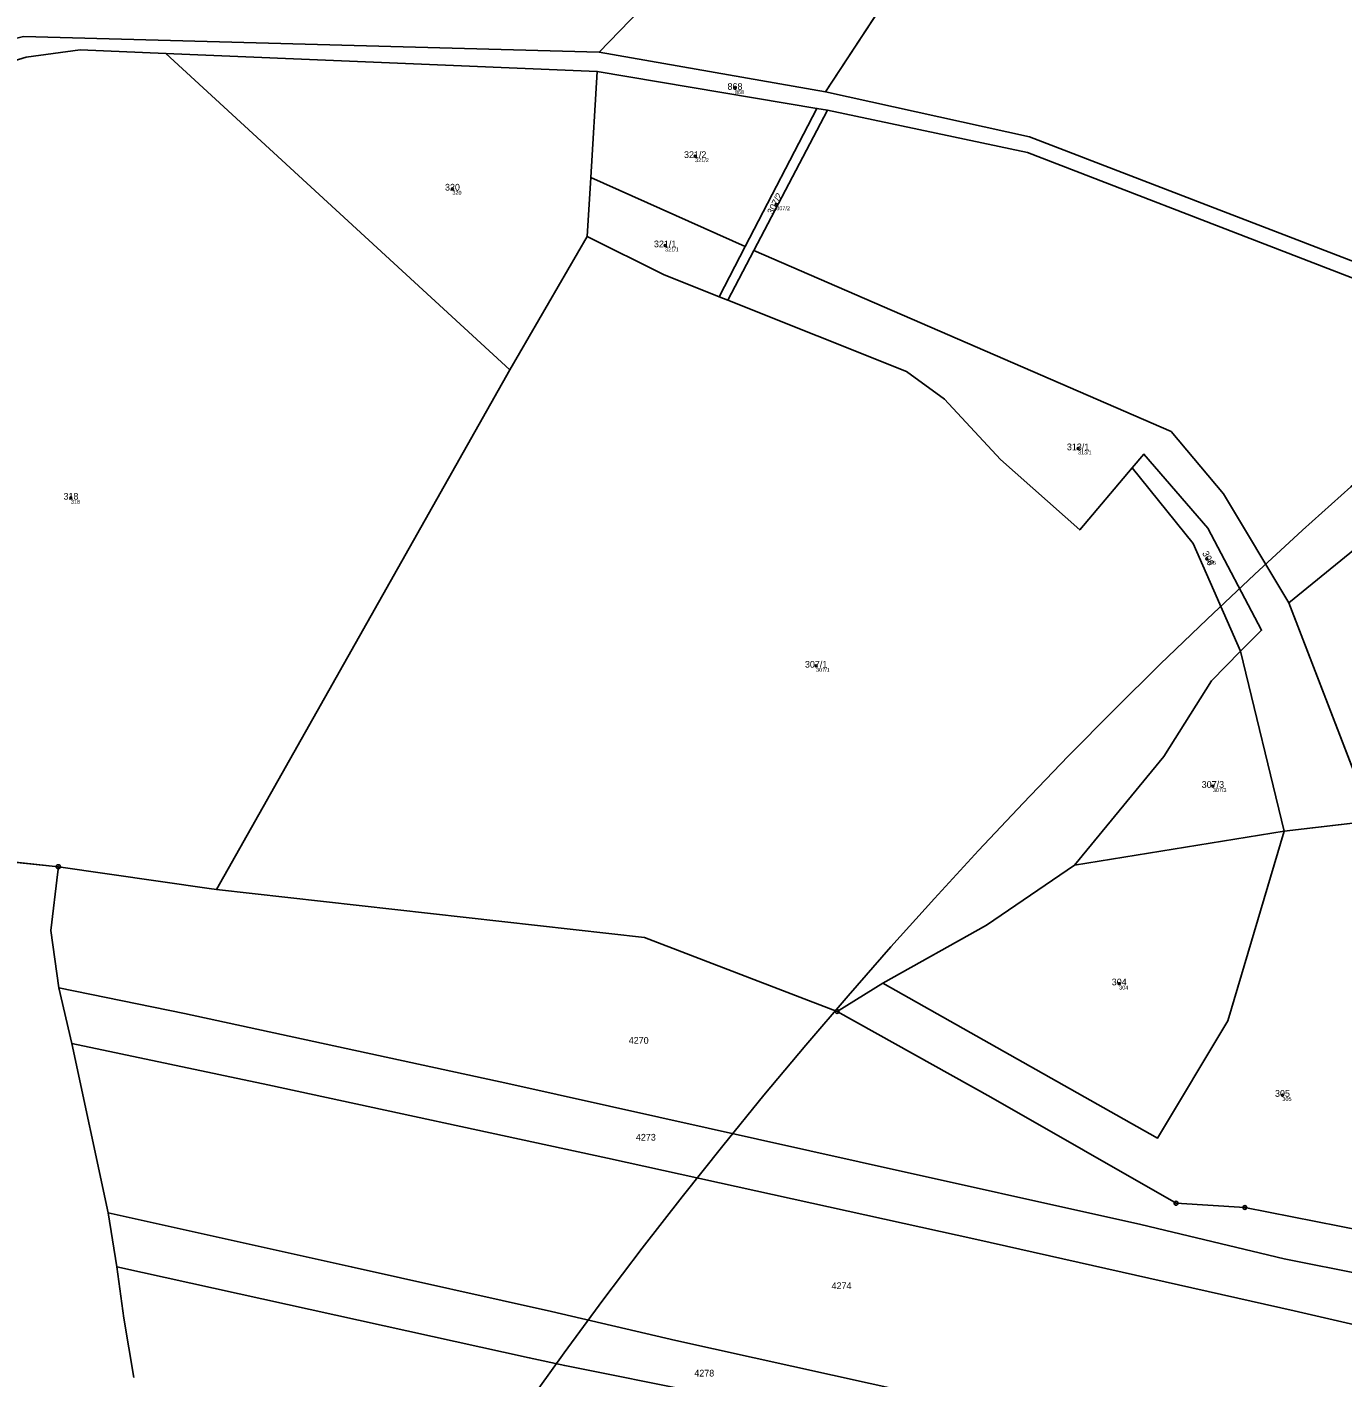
# Model space of a CAD drawing. Extents: x -644096 to -634268, y -1141430 to -1133463.
# Drawn here: x -639933.7 to -639599.6, y -1136251.8 to -1135908.9 of the extents above; entities that cross this region are included whole.
import ezdxf

# ---------------------------------------------------------------- set-up
doc = ezdxf.new("R2010")
doc.units = 0
for name, color, linetype in [('_CIVIL_CONSTRUCTION', 7, 'Continuous'), ('Definiční body', 7, 'Continuous'), ('Polygon ku', 7, 'Continuous'), ('Polygon parcely', 7, 'Continuous'), ('spodek_zarez', 7, 'Continuous'), ('svrsek_osa_VRT', 7, 'Continuous'), ('terminal_VRT', 7, 'Continuous')]:
    doc.layers.add(name, color=color, linetype=linetype)

msp = doc.modelspace()

# ---------------------------------------------------------------- linework, layer by layer
at = {"layer": '_CIVIL_CONSTRUCTION'}
for centre, radius in [((-639925.71, -1136122.2), 0.5), ((-639925.71, -1136122.2), 0.5), ((-639925.71, -1136122.2), 0.0303), ((-639925.71, -1136122.2), 0.0303), ((-639727.88, -1136158.97), 0.5), ((-639727.88, -1136158.97), 0.5), ((-639727.88, -1136158.97), 0.0303), ((-639727.88, -1136158.97), 0.0303), ((-639641.76, -1136207.68), 0.5), ((-639641.76, -1136207.68), 0.5), ((-639641.76, -1136207.68), 0.0303), ((-639641.76, -1136207.68), 0.0303), ((-639624.29, -1136208.76), 0.5), ((-639624.29, -1136208.76), 0.5), ((-639624.29, -1136208.76), 0.0303), ((-639624.29, -1136208.76), 0.0303)]:
    msp.add_circle(centre, radius, dxfattribs=at)
at = {"layer": 'Definiční body'}
for centre in [(-639753.83, -1135924.48), (-639763.93, -1135941.77), (-639825.6, -1135950.05), (-639743.32, -1135953.99), (-639771.57, -1135964.45), (-639666.66, -1136016), (-639922.52, -1136028.55), (-639633.95, -1136044.03), (-639733.21, -1136071.21), (-639632.41, -1136101.74), (-639656.21, -1136151.91), (-639614.74, -1136180.21)]:
    msp.add_circle(centre, 0.25, dxfattribs=at)
at = {"layer": 'Polygon ku'}
msp.add_lwpolyline([(-640082.26, -1135936.13), (-640082.32, -1135936.63), (-640082.56, -1135938.27), (-640086.02, -1135961.7), (-640095.52, -1136003.15), (-640104.06, -1136048.29), (-640109, -1136088.23), (-640069.65, -1136096.16), (-640052.18, -1136100.36), (-640031.02, -1136107.75), (-640005.38, -1136113.92), (-639925.71, -1136122.2), (-639887.37, -1136127.75), (-639885.52, -1136127.96), (-639776.77, -1136140.21), (-639727.88, -1136158.97), (-639688.78, -1136180.73), (-639641.76, -1136207.68), (-639624.29, -1136208.76), (-639594.23, -1136214.67)], dxfattribs=at)
at = {"layer": 'Polygon parcely'}
for points in [[(-640036.65, -1135919.83), (-640051.43, -1135936.09), (-640011.39, -1135934.6), (-639999.75, -1135933.24), (-639987.27, -1135930.53), (-639967.01, -1135919.33), (-639934.54, -1135911.37), (-639788.31, -1135915.37), (-639743.86, -1135869.36), (-639713.15, -1135898.41), (-639642.47, -1135778.21), (-639659.03, -1135762.72), (-639735.18, -1135708.71), (-639783.42, -1135679.01), (-639810.43, -1135656.74), (-639874.21, -1135731.59), (-639924.63, -1135797.28), (-639928.51, -1135806.72), (-639935.08, -1135824.02), (-640004.02, -1135904.49), (-640019.31, -1135907.1)], [(-639369.59, -1135894.74), (-639341.35, -1135829.25), (-639383.18, -1135824.07), (-639418.51, -1135824.08), (-639496.61, -1135832.72), (-639565.59, -1135821.48), (-639602.24, -1135806.67), (-639627.7, -1135792.02), (-639642.47, -1135778.21), (-639713.15, -1135898.41), (-639730.79, -1135925.37), (-639679.03, -1135936.84), (-639539.28, -1135990.6), (-639499.67, -1136009.57), (-639466.45, -1136048.18), (-639440.86, -1136001.58), (-639404.3, -1135951.09)], [(-639788.31, -1135915.37), (-639730.79, -1135925.37), (-639713.15, -1135898.41), (-639743.86, -1135869.36)], [(-639887.37, -1136127.75), (-639885.52, -1136127.96), (-639811.01, -1135995.99), (-639898.41, -1135915.67), (-639920.15, -1135914.76), (-639933.87, -1135916.57), (-639967.01, -1135926.67), (-639986.95, -1135937.02), (-639996.4, -1135939.38), (-640003.94, -1136002.37), (-640031.02, -1136107.75), (-640005.38, -1136113.92), (-639925.71, -1136122.2)], [(-639790.43, -1135947.2), (-639788.81, -1135920.23), (-639898.41, -1135915.67), (-639811.01, -1135995.99), (-639791.33, -1135962.18)], [(-639732.99, -1135929.6), (-639788.81, -1135920.23), (-639790.43, -1135947.2), (-639751.21, -1135964.72)], [(-639751.21, -1135964.72), (-639757.83, -1135977.47), (-639755.65, -1135978.34), (-639748.99, -1135965.68), (-639730.28, -1135930.09), (-639732.99, -1135929.6)], [(-639629.7, -1136027.48), (-639613.09, -1136055.16), (-639589.44, -1136035.91), (-639540.76, -1136077.93), (-639581.36, -1136095.86), (-639591.79, -1136110.57), (-639592.36, -1136119.86), (-639528.78, -1136132.64), (-639464.9, -1136181.74), (-639405.64, -1136108.44), (-639398.74, -1136092.74), (-639410.38, -1136091.12), (-639427.85, -1136081.59), (-639467.79, -1136053.72), (-639504.71, -1136011.41), (-639541.8, -1135993.96), (-639679.54, -1135940.78), (-639730.28, -1135930.09), (-639748.99, -1135965.68), (-639643.01, -1136011.7)], [(-639790.43, -1135947.2), (-639791.33, -1135962.18), (-639771.96, -1135971.83), (-639757.83, -1135977.47), (-639751.21, -1135964.72)], [(-639710.28, -1135996.44), (-639755.65, -1135978.34), (-639757.83, -1135977.47), (-639771.96, -1135971.83), (-639791.33, -1135962.18), (-639811.01, -1135995.99), (-639885.52, -1136127.96), (-639776.77, -1136140.21), (-639727.88, -1136158.97), (-639716.27, -1136151.79), (-639689.89, -1136137.09), (-639667.57, -1136121.79), (-639644.9, -1136094.19), (-639632.78, -1136075.03), (-639625.35, -1136067.43), (-639637.39, -1136040.09), (-639652.94, -1136020.93), (-639666.21, -1136036.66), (-639686.38, -1136018.77), (-639700.61, -1136003.47)], [(-639591.79, -1136110.57), (-639613.09, -1136055.16), (-639629.7, -1136027.48), (-639643.01, -1136011.7), (-639748.99, -1135965.68), (-639755.65, -1135978.34), (-639710.28, -1135996.44), (-639700.61, -1136003.47), (-639686.38, -1136018.77), (-639666.21, -1136036.66), (-639652.94, -1136020.93), (-639649.94, -1136017.4), (-639633.69, -1136036.21), (-639620.05, -1136062.13), (-639625.35, -1136067.43), (-639614.32, -1136113.15)], [(-639620.05, -1136062.13), (-639633.69, -1136036.21), (-639649.94, -1136017.4), (-639652.94, -1136020.93), (-639637.39, -1136040.09), (-639625.35, -1136067.43)], [(-639591.79, -1136110.57), (-639581.36, -1136095.86), (-639540.76, -1136077.93), (-639589.44, -1136035.91), (-639613.09, -1136055.16)], [(-639625.35, -1136067.43), (-639632.78, -1136075.03), (-639644.9, -1136094.19), (-639667.57, -1136121.79), (-639614.32, -1136113.15)], [(-639688.78, -1136180.73), (-639641.76, -1136207.68), (-639624.29, -1136208.76), (-639594.23, -1136214.67), (-639577.21, -1136217.83), (-639595.23, -1136166.32), (-639592.36, -1136119.86), (-639591.79, -1136110.57), (-639614.32, -1136113.15), (-639628.64, -1136161.32), (-639646.46, -1136191.12), (-639716.27, -1136151.79), (-639727.88, -1136158.97)], [(-639628.64, -1136161.32), (-639614.32, -1136113.15), (-639667.57, -1136121.79), (-639689.89, -1136137.09), (-639716.27, -1136151.79), (-639646.46, -1136191.12)]]:
    msp.add_lwpolyline(points, close=True, dxfattribs=at)
for points in [[(-639539.28, -1135990.6), (-639679.03, -1135936.84), (-639730.79, -1135925.37), (-639788.31, -1135915.37), (-639934.54, -1135911.37)], [(-639933.87, -1135916.57), (-639920.15, -1135914.76), (-639898.41, -1135915.67), (-639788.81, -1135920.23), (-639732.99, -1135929.6), (-639730.28, -1135930.09), (-639679.54, -1135940.78), (-639541.8, -1135993.96)]]:
    msp.add_lwpolyline(points, dxfattribs=at)
at = {"layer": 'spodek_zarez'}
msp.add_circle((-638683.07, -1137056.85), 1378.08, dxfattribs=at)
at = {"layer": 'terminal_VRT'}
for p, q in [((-639713.15, -1135898.41), (-639730.79, -1135925.37)), ((-639811.01, -1135995.99), (-639898.41, -1135915.67)), ((-639898.41, -1135915.67), (-639788.81, -1135920.23)), ((-639730.79, -1135925.37), (-639788.31, -1135915.37)), ((-639790.43, -1135947.2), (-639788.81, -1135920.23)), ((-639788.81, -1135920.23), (-639732.99, -1135929.6)), ((-639732.99, -1135929.6), (-639751.21, -1135964.72)), ((-639748.99, -1135965.68), (-639730.28, -1135930.09)), ((-639732.99, -1135929.6), (-639730.28, -1135930.09)), ((-639791.33, -1135962.18), (-639790.43, -1135947.2)), ((-639751.21, -1135964.72), (-639790.43, -1135947.2)), ((-639791.33, -1135962.18), (-639811.01, -1135995.99)), ((-639751.21, -1135964.72), (-639757.83, -1135977.47)), ((-639755.65, -1135978.34), (-639748.99, -1135965.68)), ((-639755.65, -1135978.34), (-639757.83, -1135977.47)), ((-639811.01, -1135995.99), (-639885.52, -1136127.96)), ((-639591.79, -1136110.57), (-639613.09, -1136055.16)), ((-639614.32, -1136113.15), (-639625.35, -1136067.43)), ((-639591.79, -1136110.57), (-639614.32, -1136113.15)), ((-640005.38, -1136113.92), (-639925.71, -1136122.2)), ((-640005.38, -1136113.92), (-639925.71, -1136122.2)), ((-639614.32, -1136113.15), (-639667.57, -1136121.79)), ((-639925.71, -1136122.2), (-639887.37, -1136127.75)), ((-639925.71, -1136122.2), (-639887.37, -1136127.75)), ((-639887.37, -1136127.75), (-639885.52, -1136127.96)), ((-639887.37, -1136127.75), (-639885.52, -1136127.96)), ((-639885.52, -1136127.96), (-639776.77, -1136140.21)), ((-639885.52, -1136127.96), (-639776.77, -1136140.21)), ((-639776.77, -1136140.21), (-639727.88, -1136158.97)), ((-639776.77, -1136140.21), (-639727.88, -1136158.97)), ((-639922.28, -1136167.07), (-639925.56, -1136152.99)), ((-639716.27, -1136151.79), (-639727.88, -1136158.97)), ((-639727.88, -1136158.97), (-639688.78, -1136180.73)), ((-639727.88, -1136158.97), (-639688.78, -1136180.73)), ((-639913.08, -1136210.14), (-639922.28, -1136167.07)), ((-639688.78, -1136180.73), (-639641.76, -1136207.68)), ((-639688.78, -1136180.73), (-639641.76, -1136207.68)), ((-639910.88, -1136223.81), (-639913.08, -1136210.14))]:
    msp.add_line(p, q, dxfattribs=at)
for points in [[(-639788.31, -1135915.37), (-639743.86, -1135869.36), (-639713.15, -1135898.41)], [(-639788.31, -1135915.37), (-639934.54, -1135911.37), (-639967.01, -1135919.33), (-639987.27, -1135930.53), (-639999.75, -1135933.24), (-640011.39, -1135934.6), (-640051.43, -1135936.09)], [(-639996.4, -1135939.38), (-639986.95, -1135937.02), (-639967.01, -1135926.67), (-639933.87, -1135916.57), (-639920.15, -1135914.76), (-639898.41, -1135915.67)], [(-639466.45, -1136048.18), (-639499.67, -1136009.57), (-639539.28, -1135990.6), (-639679.03, -1135936.84), (-639730.79, -1135925.37)], [(-639730.28, -1135930.09), (-639679.54, -1135940.78), (-639541.8, -1135993.96), (-639504.71, -1136011.41), (-639467.79, -1136053.72), (-639427.85, -1136081.59), (-639410.38, -1136091.12), (-639398.74, -1136092.74)], [(-639757.83, -1135977.47), (-639771.96, -1135971.83), (-639791.33, -1135962.18)], [(-639748.99, -1135965.68), (-639643.01, -1136011.7), (-639629.7, -1136027.48), (-639613.09, -1136055.16)], [(-639652.94, -1136020.93), (-639666.21, -1136036.66), (-639686.38, -1136018.77), (-639700.61, -1136003.47), (-639710.28, -1135996.44), (-639755.65, -1135978.34)], [(-639625.35, -1136067.43), (-639620.05, -1136062.13), (-639633.69, -1136036.21), (-639649.94, -1136017.4), (-639652.94, -1136020.93)], [(-639652.94, -1136020.93), (-639637.39, -1136040.09), (-639625.35, -1136067.43)], [(-639613.09, -1136055.16), (-639589.44, -1136035.91), (-639540.76, -1136077.93), (-639581.36, -1136095.86), (-639591.79, -1136110.57)], [(-639667.57, -1136121.79), (-639644.9, -1136094.19), (-639632.78, -1136075.03), (-639625.35, -1136067.43)], [(-639716.27, -1136151.79), (-639646.46, -1136191.12), (-639628.64, -1136161.32), (-639614.32, -1136113.15)], [(-639925.56, -1136152.99), (-639927.61, -1136138.43), (-639925.86, -1136123.49), (-639925.71, -1136122.2)], [(-639667.57, -1136121.79), (-639689.89, -1136137.09), (-639716.27, -1136151.79)], [(-639925.56, -1136152.99), (-639893.71, -1136159.51), (-639811.56, -1136177.26), (-639722.29, -1136197.15), (-639650.69, -1136213.08), (-639614.26, -1136221.8), (-639593.9, -1136225.89), (-639574.04, -1136230.25)], [(-639922.28, -1136167.07), (-639872.53, -1136177.64), (-639786.17, -1136196.24), (-639692.37, -1136216.9)], [(-639641.76, -1136207.68), (-639624.29, -1136208.76), (-639594.23, -1136214.67)], [(-639641.76, -1136207.68), (-639624.29, -1136208.76), (-639594.23, -1136214.67)], [(-639913.08, -1136210.14), (-639851.3, -1136223.79), (-639800.44, -1136235.18), (-639768.86, -1136242.52), (-639699.54, -1136257.87), (-639590.93, -1136282.05), (-639557.74, -1136289.34)], [(-639692.37, -1136216.9), (-639611.79, -1136235.03), (-639593.07, -1136239.28), (-639571.88, -1136244.1)], [(-639910.88, -1136223.81), (-639806.07, -1136246.91), (-639797.08, -1136248.92), (-639762.45, -1136255.86), (-639692.82, -1136272.19), (-639659.66, -1136280.11), (-639586.2, -1136296.45), (-639560.63, -1136302.12)], [(-639906.54, -1136251.91), (-639909.07, -1136236.83), (-639910.88, -1136223.81)]]:
    msp.add_lwpolyline(points, dxfattribs=at)

# ---------------------------------------------------------------- texts
at = {"layer": 'Definiční body'}
for s, p in [('868', (-639753.83, -1135925.97)), ('321/2', (-639763.93, -1135943.26)), ('320', (-639825.6, -1135951.54)), ('307/2', (-639743.32, -1135955.48)), ('321/1', (-639771.57, -1135965.94)), ('313/1', (-639666.66, -1136017.49)), ('318', (-639922.52, -1136030.04)), ('306', (-639633.95, -1136045.52)), ('307/1', (-639733.21, -1136072.7)), ('307/3', (-639632.41, -1136103.23)), ('304', (-639656.21, -1136153.4)), ('305', (-639614.74, -1136181.7))]:
    msp.add_text(s, height=1, dxfattribs=at).set_placement(p)
at = {"layer": 'svrsek_osa_VRT'}
for s, p in [('868', (-639755.72, -1135924.91)), ('321/2', (-639766.77, -1135942.2)), ('320', (-639827.49, -1135950.48)), ('321/1', (-639774.41, -1135964.88)), ('313/1', (-639669.5, -1136016.43)), ('318', (-639924.41, -1136028.98)), ('307/1', (-639736.05, -1136071.64)), ('307/3', (-639635.25, -1136102.17)), ('304', (-639658.1, -1136152.33)), ('4270', (-639780.81, -1136167.16)), ('305', (-639616.63, -1136180.64)), ('4273', (-639778.99, -1136191.76)), ('4274', (-639729.27, -1136229.47)), ('4278', (-639764.15, -1136251.68))]:
    msp.add_text(s, height=1.7, dxfattribs=at).set_placement(p)
for s, rotation, p in [('307/2', 63, (-639744.23, -1135956.71)), ('306', 297, (-639635.19, -1136042.54))]:
    msp.add_text(s, height=1.7, rotation=rotation, dxfattribs=at).set_placement(p)

doc.saveas('drawing.dxf')
